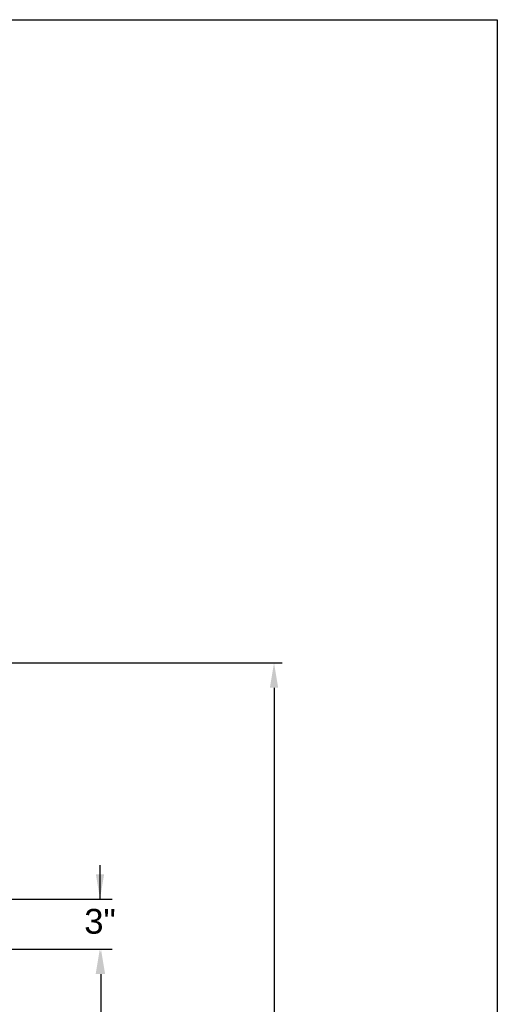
# Model space of a CAD drawing. Header units: inches. Extents: x 170 to 284, y 215 to 248.
# Tile 330 of 656: x 187.25 to 189.06, y 243.46 to 247.18. Entities that reach past the tile are written whole.
import ezdxf

# ---------------------------------------------------------------- set-up
doc = ezdxf.new("R2010")
doc.units = ezdxf.units.IN
doc.header["$LTSCALE"] = 0.25
doc.header["$MEASUREMENT"] = 0
doc.layers.add('ANNOTATIONS', color=1, linetype='Continuous')
doc.styles.add('ARIAL', font='arial.ttf', dxfattribs={"height": 0.09375})
doc.dimstyles.new('STANDARD$0', dxfattribs={"dimtxt": 0.09375, "dimasz": 0.09375, "dimexe": 0.03125, "dimexo": 0.046875, "dimgap": 0.09, "dimtad": 0, "dimtih": 1, "dimtoh": 1, "dimdec": 4, "dimzin": 0, "dimdsep": 46, "dimtxsty": 'ARIAL', "dimcen": 0.09, "dimadec": 0, "dimazin": 0, "dimtfac": 1, "dimtdec": 4, "dimtofl": 0, "dimtmove": 0, "dimatfit": 1, "dimfxl": 1, "dimtolj": 1, "dimtzin": 0, "dimarcsym": 0})

# ---------------------------------------------------------------- blocks, each defined once
blk = doc.blocks.new('*D114')
at = {"layer": 'ANNOTATIONS', "color": 0, "lineweight": -2, "transparency": 16777216}
for p, q in [((186.1493, 243.6643), (187.5897, 243.6643)), ((187.5585, 243.5705), (187.5585, 241.8503)), ((187.5585, 239.6953), (187.5585, 241.4155)), ((186.828, 239.6016), (187.5897, 239.6016))]:
    blk.add_line(p, q, dxfattribs=at)
at = {"layer": 'ANNOTATIONS', "color": 0, "transparency": 16777216}
for points in [[(187.5429, 243.5705), (187.5741, 243.5705), (187.5585, 243.6643)], [(187.5429, 239.6953), (187.5741, 239.6953), (187.5585, 239.6016)]]:
    blk.add_solid(points, dxfattribs=at)
at = {"layer": 'defpoints', "color": 0, "transparency": 16777216}
for p in [(186.1024, 243.6643), (186.7811, 239.6016), (187.5585, 239.6016)]:
    blk.add_point(p, dxfattribs=at)
at = {"layer": 'ANNOTATIONS', "color": 0, "transparency": 16777216, "insert": (187.5585, 241.6329), "char_height": 0.09375, "attachment_point": 5, "style": 'ARIAL'}
blk.add_mtext('\\A1;OPENING\\PHEIGHT', dxfattribs=at)
blk = doc.blocks.new('*D115')
at = {"layer": 'ANNOTATIONS', "color": 0, "lineweight": -2, "transparency": 16777216}
for p, q in [((186.9102, 244.7478), (188.2447, 244.7478)), ((188.2135, 244.6541), (188.2135, 242.3921)), ((188.2135, 239.6953), (188.2135, 241.9573)), ((187.7483, 239.6016), (188.2447, 239.6016))]:
    blk.add_line(p, q, dxfattribs=at)
at = {"layer": 'ANNOTATIONS', "color": 0, "transparency": 16777216}
for points in [[(188.1978, 244.6541), (188.2291, 244.6541), (188.2135, 244.7478)], [(188.1978, 239.6953), (188.2291, 239.6953), (188.2135, 239.6016)]]:
    blk.add_solid(points, dxfattribs=at)
at = {"layer": 'defpoints', "color": 0, "transparency": 16777216}
for p in [(186.8633, 244.7478), (187.7014, 239.6016), (188.2135, 239.6016)]:
    blk.add_point(p, dxfattribs=at)
at = {"layer": 'ANNOTATIONS', "color": 0, "transparency": 16777216, "insert": (188.2135, 242.1747), "char_height": 0.09375, "attachment_point": 5, "style": 'ARIAL'}
blk.add_mtext('\\A1;TOTAL\\PHEIGHT', dxfattribs=at)

msp = doc.modelspace()

# ---------------------------------------------------------------- linework, layer by layer
at = {"layer": 'ANNOTATIONS'}
for p, q in [((187.55478, 243.85432), (187.55478, 243.98271)), ((186.66328, 243.85432), (187.60088, 243.85432)), ((186.10242, 243.66427), (187.60088, 243.66427))]:
    msp.add_line(p, q, dxfattribs=at)
for points in [[(187.53915, 243.94807), (187.5704, 243.94807), (187.55478, 243.85432)], [(187.53838, 243.57052), (187.56963, 243.57052), (187.55401, 243.66427)]]:
    msp.add_solid(points, dxfattribs=at)
at = {"layer": 'defpoints'}
msp.add_lwpolyline([(189.05875, 234.44685), (169.58887, 234.44685), (169.58887, 247.18196), (189.05875, 247.18196)], close=True, dxfattribs=at)

# ---------------------------------------------------------------- texts
at = {"layer": 'ANNOTATIONS', "insert": (187.55478, 243.76926), "char_height": 0.09375, "attachment_point": 5, "style": 'ARIAL'}
msp.add_mtext('3"', dxfattribs=at)

# ---------------------------------------------------------------- dimensions: what is measured, and where the dimension line sits
at = {"layer": 'ANNOTATIONS'}
for base, p1, p2, text, picture, middle in [((188.21347, 239.60156), (186.86332, 244.74782), (187.70143, 239.60156), 'TOTAL\\PHEIGHT', '*D115', (188.21347, 242.17469)), ((187.55849, 239.60156), (186.10242, 243.66427), (186.78109, 239.60156), 'OPENING\\PHEIGHT', '*D114', (187.55849, 241.63291))]:
    dim = msp.add_linear_dim(base=base, p1=p1, p2=p2, angle=90, text=text, dimstyle='STANDARD$0', dxfattribs=at)
    dim.commit()
    dim.dimension.update_dxf_attribs({"geometry": picture, "text_midpoint": middle})

doc.saveas('drawing.dxf')
